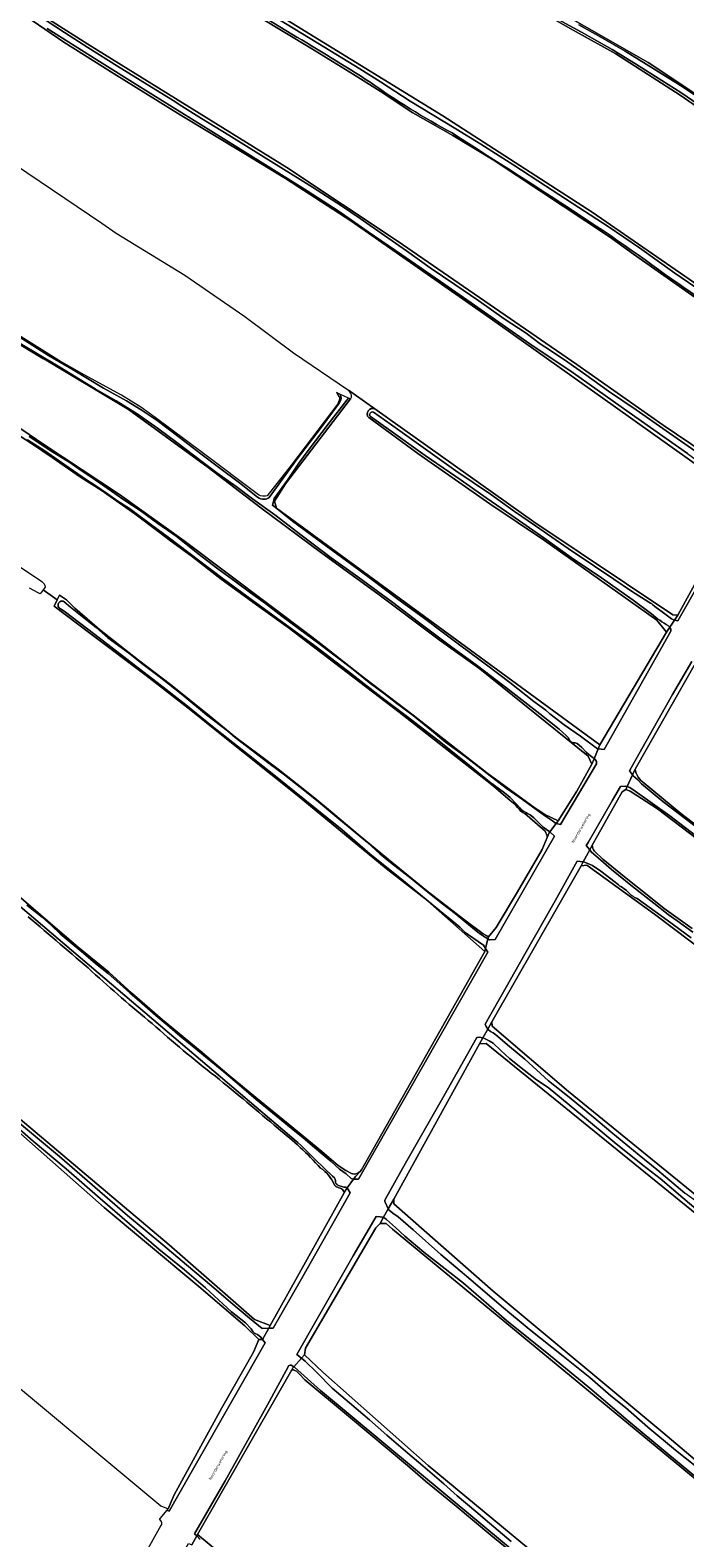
# Model space of a CAD drawing. Header units: metres. Extents: x 149984 to 156489, y 469398 to 478068.
# Tile 389 of 656: x 151978 to 152178, y 474138 to 474598. Entities that reach past the tile are written whole.
import ezdxf
from ezdxf.enums import TextEntityAlignment as Align

# ---------------------------------------------------------------- set-up
doc = ezdxf.new("R2010")
doc.units = ezdxf.units.M
doc.header["$LTSCALE"] = 0.75
for name, color, linetype, lineweight in [('B-WE-GR-GRAS-GV', 252, 'Continuous', 13), ('B-WE-OG-TERREIN_OEVER-GV', 252, 'Continuous', 18), ('B-WE-OG-TOPOGRAFIE-T18', 7, 'Continuous', 18), ('B-WE-OG-WATER-GV', 252, 'Continuous', 18), ('B-WE-OG-WATER_KANAAL-GV', 252, 'Continuous', 18), ('B-WE-OG-WATER_SLOOT-GV', 252, 'Continuous', 18)]:
    doc.layers.add(name, color=color, linetype=linetype, lineweight=lineweight)
doc.styles.add('NLCS-ISO-M500-T18', font='NLCS-ISO.ttf', dxfattribs={"height": 0.9})

msp = doc.modelspace()

# ---------------------------------------------------------------- linework, layer by layer
at = {"layer": 'B-WE-GR-GRAS-GV', "flags": 128}
for points in [[(151908.969, 474729.386), (151899.446, 474712.508), (151896.159, 474706.684), (151892.9, 474700.909), (151893.931, 474698.369), (151976.164, 474650.188), (152011.565, 474628.598), (152103.878, 474571.766), (152149.44, 474542.397), (152183.253, 474518.981), (152213.892, 474497.391), (152218.102, 474495.119), (152239.133, 474531.76)], [(152239.133, 474531.76), (152195.376, 474564.86), (152176.268, 474578.115), (152156.633, 474590.693), (152143.648, 474597.895), (152123.924, 474609.196), (152105.502, 474619.771), (152081.263, 474634.246), (152052.979, 474650.734), (152030.329, 474663.94), (152016.085, 474672.299), (151999.262, 474682.652), (151953.662, 474708.398), (151937.473, 474717.41), (151923.907, 474724.446), (151912.688, 474730.334)], [(151951.962, 474621.425), (151995.619, 474593.644), (152056.341, 474555.941), (152089.943, 474533.583), (152144.712, 474495.88), (152171.038, 474477.359), (152196.041, 474460.426), (152197.76, 474460.558), (152211.6, 474484.985), (152214.581, 474490.547), (152210.593, 474494.425), (152199.823, 474502.336), (152186.343, 474512.424), (152174.978, 474520.412), (152161.971, 474529.492), (152154.703, 474534.816), (152119.179, 474558.322), (152106.88, 474565.706), (152094.76, 474572.725), (152084.795, 474579.297), (152075.496, 474585.089), (152063.624, 474592.441), (152047.788, 474602.02)], [(152127.633, 474610.304), (152166.527, 474588), (152194.78, 474569.187), (152231.16, 474542.067), (152240.156, 474536.113), (152241.876, 474536.643), (152250.347, 474550.455), (152250.426, 474551.964), (152230.265, 474568.077), (152184.065, 474601.069)], [(151698.486, 474605.906), (151719.262, 474596.65), (151736.619, 474588.183), (151747.845, 474582.74), (151755.602, 474578.357), (151769.337, 474569.832), (151781.536, 474562.092), (151794.394, 474553.515), (151808.946, 474544.29), (151820.673, 474536.682), (151833.205, 474528.492), (151842.815, 474522.272), (151859.593, 474511.298), (151873.618, 474502.044), (151889.226, 474491.81), (151902.786, 474482.391), (151920.181, 474470.863), (151940.986, 474456.718), (151967.222, 474439.223), (151981.609, 474429.603)], [(151958.055, 474567.139), (151999.859, 474538.96), (152004.238, 474535.996), (152025.21, 474523.094), (152043.491, 474510.47), (152058.301, 474499.396), (152075.118, 474488.011), (152076.853, 474486.837), (152083.141, 474482.356), (152131.622, 474447.812), (152173.955, 474419.501), (152175.543, 474419.369), (152195.122, 474455.22), (152185.068, 474462.496), (152156.493, 474482.869), (152118.26, 474509.988), (152075.795, 474539.754), (152055.853, 474552.606), (152043.184, 474560.328), (152023.752, 474572.081), (152003.608, 474584.603), (151988.272, 474594.239), (151978.675, 474600.856)], [(152056.672, 474415.577), (152047.749, 474422.027), (152036.292, 474430.379), (152027.481, 474437.149), (152020.796, 474442.045), (152017.369, 474444.697), (152009.986, 474450.268), (151999.65, 474457.532), (151993.397, 474461.444), (151984.723, 474467.494), (151978.085, 474472.003), (151969.312, 474477.669), (151961.227, 474482.747), (151952.999, 474488.261), (151944.648, 474493.584), (151927.872, 474504.061)], [(151928.914, 474505.589), (151940.18, 474499.032), (151957.592, 474487.454), (151975.133, 474476.187), (151982.546, 474471.217), (152005.3, 474456.212), (152024.992, 474442.013), (152063.966, 474412.707), (152067.537, 474409.887), (152079.933, 474400.182), (152094.783, 474388.858), (152117.291, 474371.225), (152132.027, 474360.48), (152134.986, 474358.553), (152139.018, 474356.631)], [(152139.018, 474356.631), (152144.691, 474365.688), (152149.332, 474373.926), (152148.164, 474376.319), (152115.147, 474402.963), (152102.725, 474411.834), (152084.023, 474425.911), (152066.943, 474438.28), (152048.4, 474452.106), (152032.278, 474464.481), (152007.97, 474482.181), (151982.906, 474497.173), (151981.897, 474497.707), (151971.328, 474504.106)], [(152083.141, 474482.356), (152076.853, 474486.837), (152075.118, 474488.011), (152075.757, 474487.04)], [(152075.721, 474485.355), (152055.877, 474459.426), (152052.57, 474454.134), (152053.099, 474452.018), (152151.788, 474379.786), (152172.029, 474414.182)], [(152172.029, 474414.182), (152169.119, 474417.887), (152134.886, 474442.129), (152118.171, 474453.376), (152096.234, 474468.736), (152081.25, 474479.645)], [(151760.722, 474437.957), (151760.533, 474434.087), (151760.841, 474433.038), (151761.833, 474431.901), (151804.127, 474400.009), (151809.748, 474395.77), (151920.448, 474312.297), (151930.114, 474303.314), (152020.375, 474227.242), (152046.456, 474204.436), (152051.232, 474202.59), (152073.747, 474243.091)], [(151982.639, 474427.91), (151981.997, 474427.082), (151986.287, 474424.021), (151987.008, 474425.47), (151989.099, 474424.038), (151991.662, 474421.489), (151999.187, 474415.027), (152011.068, 474405.599), (152020.85, 474398.176), (152032.753, 474388.606), (152040.732, 474382.049), (152048.305, 474376.454), (152053.607, 474372.322), (152064.793, 474363.564), (152068.992, 474360.073), (152078.019, 474352.396), (152087.279, 474344.781), (152098.967, 474335.272), (152110.146, 474326.581), (152116.206, 474322.06), (152117.469, 474321.434), (152117.785, 474321.218), (152120.142, 474324.01), (152126.658, 474334.966), (152134.137, 474347.842), (152135.673, 474351.526)], [(152078.639, 474249.593), (152079.08, 474250.083), (152116.653, 474316.719), (152098.363, 474332.852), (152086.632, 474342.097), (152059.479, 474364.384), (152035.387, 474383.683), (152027.004, 474390.324), (152013.37, 474400.965), (151996.199, 474413.827), (151985.326, 474422.09), (151985.43, 474422.298), (151986.287, 474424.021), (151981.997, 474427.082), (151981.032, 474425.84), (151980.447, 474426.169), (151977.863, 474427.622)], [(152135.027, 474353.392), (152129.632, 474358.26), (152128.925, 474358.726), (152128.304, 474359.13), (152127.583, 474359.673), (152127.132, 474360.149), (152126.649, 474360.693), (152125.896, 474361.553), (152124.436, 474362.809), (152118.736, 474367.671), (152090.537, 474389.783), (152056.672, 474415.577)], [(152181.985, 474406.565), (152181.314, 474405.477), (152162.484, 474372.41)], [(152165.293, 474368.062), (152176.424, 474358.882), (152191.544, 474347.238)], [(152516.322, 474133.859), (152478.884, 474156.613), (152433.507, 474184.527), (152405.065, 474201.46), (152383.898, 474214.954), (152334.818, 474244.985), (152328.468, 474248.16), (152293.939, 474269.988), (152268.407, 474287.847), (152251.871, 474300.679), (152243.933, 474306.236), (152230.439, 474315.364), (152220.748, 474322.23), (152193.892, 474341.545), (152169.316, 474360.256), (152161.016, 474365.657), (152159.652, 474366.168), (152158.515, 474365.429), (152151.124, 474352.241), (152149.418, 474349.129)], [(151942.556, 474361.381), (151949.893, 474355.12), (151960.17, 474346.31), (151968.978, 474338.532), (151976.021, 474332.402), (151986.336, 474323.437), (151992.676, 474317.99), (152001.995, 474310.397), (152009.048, 474303.985), (152018.402, 474295.91), (152029.878, 474286.379), (152038.703, 474278.884), (152046.794, 474272.192), (152056.66, 474264.093), (152066.993, 474255.643), (152071.994, 474251.393), (152074.264, 474249.874), (152076.021, 474248.958), (152076.836, 474248.774)], [(152150.144, 474347.361), (152152.65, 474344.912), (152159.291, 474339.498), (152167.193, 474333.183), (152171.363, 474329.84), (152179.885, 474323.716)], [(152208.073, 474214.546), (152188.339, 474230.749), (152117.06, 474288.614), (152115.076, 474288.534), (152088.882, 474241.147), (152088.882, 474239.719), (152119.203, 474213.049), (152170.907, 474169.908), (152226.121, 474123.196)], [(151958.498, 474197.002), (152017.9, 474147.522), (152020.082, 474146.659), (152021.933, 474150.942), (152036.425, 474177.408), (152046.127, 474194.406), (152047.758, 474198.269), (152043.442, 474202.433), (152029.428, 474214.498), (152012.867, 474228.332), (152000.641, 474238.635), (151986.622, 474250.92), (151959.995, 474274.405)], [(152230.717, 474113.631), (152184.853, 474152.37), (152088.552, 474232.019), (152086.568, 474233.738), (152084.716, 474233.738), (152083.448, 474232.416), (152061.962, 474195.639), (152061.697, 474193.654), (152067.236, 474188.331), (152099.418, 474159.842), (152152.954, 474115.452)], [(152057.813, 474189.073), (152029.081, 474138.83), (152082.276, 474094.657)], [(152170.165, 474097.419), (152164.038, 474101.908), (152153.137, 474110.215), (152142.472, 474118.884), (152130.632, 474128.684), (152118.523, 474138.587), (152107.931, 474147.471), (152098.56, 474155.022), (152093.088, 474159.832), (152075.11, 474174.948), (152061.771, 474185.963), (152060.163, 474187.71), (152059.572, 474188.296)]]:
    msp.add_lwpolyline(points, dxfattribs=at)
at = {"layer": 'B-WE-GR-GRAS-GV'}
for points in [[(152075.757, 474487.04, -0.2659467), (152075.721, 474485.355)], [(152081.25, 474479.645, -0.7970607), (152083.141, 474482.356)], [(151981.609, 474429.603, -0.241873), (151982.639, 474427.91)], [(152162.484, 474372.41, 0.1947713), (152165.293, 474368.062)], [(152135.673, 474351.526, 0.190872), (152135.027, 474353.392)], [(152149.418, 474349.129, 0.2059876), (152150.144, 474347.361)], [(151996.88, 474310.656, 0.0010407), (151977.381, 474327.318)], [(152015.196, 474294.741, -0.0141205), (151996.88, 474310.656)], [(152034.507, 474278.633, -0.0157175), (152015.196, 474294.741)], [(152053.632, 474262.654, 0.0083278), (152034.507, 474278.633)], [(152066.558, 474250.622, 0.0460843), (152053.632, 474262.654)], [(152070.733, 474245.601, 0.1506433), (152066.558, 474250.622)], [(152076.836, 474248.774, 0.156553), (152078.639, 474249.593)], [(152071.386, 474244.908, -0.0907364), (152070.733, 474245.601)], [(152072.965, 474244.307, -0.0157243), (152071.386, 474244.908)], [(152073.747, 474243.091, 0.2532624), (152072.965, 474244.307)], [(152059.572, 474188.296, 0.2116817), (152057.813, 474189.073)]]:
    msp.add_lwpolyline(points, format="xyb", dxfattribs=at)
at = {"layer": 'B-WE-GR-GRAS-GV', "flags": 128}
msp.add_lwpolyline([(152257.927, 474252.259), (152261.785, 474257.108), (152211.938, 474295.288), (152168.44, 474328.149), (152147.803, 474343.071), (152146.056, 474342.833), (152118.831, 474295.288), (152118.91, 474293.938), (152142.14, 474274.038), (152211.413, 474217.637), (152217.114, 474212.996), (152221.622, 474209.325), (152223.765, 474209.325)], close=True, dxfattribs=at)
at = {"layer": 'B-WE-OG-TERREIN_OEVER-GV', "flags": 128}
for points in [[(152183.253, 474518.981), (152149.44, 474542.397), (152103.878, 474571.766), (152011.565, 474628.598)], [(152196.041, 474460.426), (152171.038, 474477.359), (152144.712, 474495.88), (152089.943, 474533.583), (152056.341, 474555.941), (151995.619, 474593.644), (151951.962, 474621.425)], [(152123.924, 474609.196), (152143.648, 474597.895), (152156.633, 474590.693), (152176.268, 474578.115), (152195.376, 474564.86), (152239.133, 474531.76), (152239.58, 474532.556), (152239.159, 474533.148), (152233.254, 474537.5), (152222.7, 474545.162), (152213.963, 474551.703), (152203.216, 474559.716), (152194.84, 474565.872), (152185.503, 474572.679), (152176.489, 474578.901), (152170.634, 474582.587), (152162.615, 474587.614), (152155.457, 474591.98), (152146.103, 474597.275), (152137.666, 474601.901)], [(152145.32, 474599.484), (152152.022, 474595.725), (152159.454, 474591.482), (152167.968, 474586.247), (152177.114, 474580.528), (152184.1, 474575.863), (152190.722, 474571.18), (152196.619, 474566.737), (152200.774, 474563.848), (152211.873, 474555.481), (152221.339, 474548.404), (152229.877, 474542.032), (152233.418, 474539.452), (152238.314, 474536.413), (152240.596, 474535.05), (152240.946, 474534.987), (152241.876, 474536.643), (152240.156, 474536.113), (152231.16, 474542.067), (152194.78, 474569.187), (152166.527, 474588), (152127.633, 474610.304)], [(151978.675, 474600.856), (151988.272, 474594.239), (152003.608, 474584.603), (152023.752, 474572.081), (152043.184, 474560.328), (152055.853, 474552.606), (152075.795, 474539.754), (152118.26, 474509.988), (152156.493, 474482.869), (152185.068, 474462.496)], [(151982.252, 474601.238), (151988.508, 474597.229), (151995.573, 474592.648), (152004.693, 474586.879), (152015.021, 474580.503), (152022.137, 474576.143), (152023.463, 474575.194), (152030.279, 474570.981), (152038.632, 474565.854), (152048.591, 474559.623), (152064.104, 474550.012), (152072.976, 474544.255), (152078.672, 474540.394), (152086.094, 474535.268), (152092.787, 474530.576), (152100.019, 474525.42), (152107.528, 474520.307), (152114.834, 474515.249), (152122.61, 474509.762), (152129.261, 474505.462), (152133.531, 474502.22), (152136.748, 474500.116), (152141.966, 474496.561), (152147.455, 474492.754), (152154.363, 474487.757), (152162.852, 474482.007), (152171.987, 474475.648), (152181.991, 474468.591)], [(152178.46, 474468.67), (152160.649, 474481.231), (152143.603, 474493.315), (152130.43, 474502.137), (152113.482, 474513.952), (152103.148, 474521.198), (152091.394, 474529.334), (152081.127, 474536.365), (152071.901, 474542.719), (152062.545, 474548.821), (152048.998, 474557.303), (152033.126, 474567.203), (152012.443, 474579.991), (151998.379, 474588.858), (151983.231, 474598.415)], [(152047.788, 474602.02), (152063.624, 474592.441), (152075.496, 474585.089), (152084.795, 474579.297), (152094.76, 474572.725), (152106.88, 474565.706), (152119.179, 474558.322), (152154.703, 474534.816), (152161.971, 474529.492), (152174.978, 474520.412), (152186.343, 474512.424), (152199.823, 474502.336), (152210.593, 474494.425), (152214.581, 474490.547), (152216.111, 474491.26)], [(152054.056, 474601.1), (152067.551, 474592.773), (152078.537, 474586.066), (152084.826, 474582.09), (152093.888, 474576.227), (152107.832, 474567.834), (152115.415, 474563.159), (152125.544, 474556.751), (152135.209, 474550.385), (152145.329, 474543.779), (152154.278, 474538.031), (152163.839, 474531.512), (152174.57, 474523.749), (152184.913, 474516.714)], [(152047.661, 474456.086), (152030.445, 474468.962), (152016.18, 474479.659), (152011.764, 474482.835), (152005.867, 474486.522), (151994.534, 474492.712), (151986.963, 474496.955), (151939.041, 474526.992), (151938.542, 474526.146), (151938.015, 474525.252)], [(151939.891, 474525.946), (151943.595, 474523.667), (151952.085, 474518.35), (151966.358, 474509.416), (151975.483, 474503.781), (151983.633, 474498.638), (151991.111, 474494.281), (152000.343, 474488.692), (152007.427, 474484.747), (152011.826, 474482.047), (152016.721, 474478.785), (152023.505, 474473.667), (152030.064, 474468.602), (152035.406, 474464.551), (152041.88, 474459.786), (152047.368, 474455.405)], [(151927.872, 474504.061), (151944.648, 474493.584), (151952.999, 474488.261), (151961.227, 474482.747), (151969.312, 474477.669), (151978.085, 474472.003), (151984.723, 474467.494), (151993.397, 474461.444), (151999.65, 474457.532), (152009.986, 474450.268)], [(151971.328, 474504.106), (151981.897, 474497.707), (151982.906, 474497.173), (152007.97, 474482.181), (152032.278, 474464.481), (152048.4, 474452.106), (152066.943, 474438.28), (152084.023, 474425.911), (152102.725, 474411.834), (152115.147, 474402.963), (152148.164, 474376.319), (152149.332, 474373.926), (152150.012, 474375.549), (152149.749, 474375.796), (152149.27, 474376.128), (152148.37, 474376.819), (152147.619, 474377.519), (152146.235, 474378.974), (152145.419, 474379.711), (152144.836, 474380.163), (152144.191, 474380.391), (152143.776, 474380.422), (152143.412, 474380.484), (152142.985, 474380.734), (152142.637, 474381.139), (152142.106, 474381.991), (152141.523, 474382.614), (152139.303, 474384.522), (152133.484, 474389.257), (152124.343, 474396.369), (152114.406, 474403.915), (152106.204, 474409.932), (152096.459, 474417.235), (152088.652, 474423.192), (152077.926, 474431.085), (152069.795, 474436.822), (152060.953, 474443.58), (152052.597, 474450.008), (152045.851, 474454.846), (152040.803, 474458.658), (152034.911, 474462.843), (152030.377, 474466.289), (152022.741, 474472.063), (152016.831, 474476.413), (152010.657, 474480.842), (152004.233, 474484.819), (151997.815, 474488.453), (151987.042, 474495.063), (151975.008, 474502.228)], [(152072.479, 474486.838), (152071.448, 474487.31), (152072.416, 474485.56), (152071.84, 474483.889), (152057.693, 474465.277), (152050.318, 474455.787)], [(152050.946, 474455.322), (152059.469, 474467.063), (152066.415, 474476.199), (152072.299, 474484.11)], [(152081.25, 474479.645), (152096.234, 474468.736), (152118.171, 474453.376), (152134.886, 474442.129), (152169.119, 474417.887), (152172.029, 474414.182), (152173.07, 474415.719)], [(152167.52, 474419.721), (152161.893, 474423.952), (152152.283, 474430.806), (152142.981, 474436.921), (152134.662, 474443.007), (152124.874, 474449.777), (152117.13, 474455.142), (152109.494, 474460.518), (152098.444, 474468.118), (152087.425, 474476.067), (152081.784, 474479.983)], [(152082.725, 474481.292), (152087.937, 474477.663), (152097.862, 474470.503), (152107.865, 474463.416), (152118.371, 474456.299), (152125.674, 474450.963), (152132.092, 474446.646), (152142.069, 474439.744), (152150.157, 474434.304), (152156.058, 474430.312), (152161.417, 474426.733), (152166.659, 474423.295), (152167.224, 474423.064), (152167.455, 474422.929), (152167.847, 474422.608), (152168.541, 474422.031), (152171.124, 474420.106), (152173.636, 474418.246), (152173.983, 474417.996), (152174.529, 474417.873), (152175.543, 474419.369), (152173.955, 474419.501), (152131.622, 474447.812), (152083.141, 474482.356)], [(151977.704, 474473.939), (151984.477, 474469.447), (151989.812, 474466.132), (151993.838, 474463.344), (151997.835, 474460.661), (152002.817, 474457.209), (152006.291, 474454.806), (152011.561, 474451.276), (152016.946, 474447.384), (152022.53, 474443.447), (152029.133, 474438.206), (152035.24, 474433.532), (152040.802, 474429.397), (152045.202, 474426.208), (152049.75, 474422.893), (152054.805, 474419.052), (152060.257, 474415.038), (152065.653, 474411.03), (152070.615, 474407.23), (152076.045, 474403.216), (152081.449, 474398.846), (152086.103, 474395.388), (152089.831, 474392.451), (152094.776, 474388.762), (152100.398, 474384.164), (152104.647, 474380.655), (152110.574, 474376.357), (152117.347, 474370.995), (152123.218, 474366.569), (152128.129, 474363.099), (152132.284, 474360.036), (152135.214, 474357.979), (152137.279, 474356.572), (152138.204, 474355.868), (152138.415, 474355.821), (152139.018, 474356.631), (152134.986, 474358.553), (152132.027, 474360.48), (152117.291, 474371.225), (152094.783, 474388.858), (152079.933, 474400.182), (152067.537, 474409.887), (152063.966, 474412.707), (152024.992, 474442.013), (152005.3, 474456.212), (151982.546, 474471.217), (151975.133, 474476.187)], [(152135.673, 474351.526), (152136.255, 474352.92), (152136.48, 474353.222), (152134.432, 474354.675), (152132.989, 474356.083), (152131.595, 474357.524), (152130.51, 474358.387), (152129.729, 474358.854), (152129.15, 474359.184), (152128.286, 474359.618), (152127.879, 474359.965), (152127.339, 474360.564), (152126.375, 474361.686), (152124.408, 474363.766), (152122.674, 474365.091), (152118.12, 474368.456), (152110.867, 474374.417), (152102.315, 474381.203), (152092.654, 474388.624), (152084.978, 474394.441), (152074.79, 474402.398), (152064.878, 474409.987), (152054.646, 474417.454), (152045.667, 474424.066), (152036.906, 474430.499), (152026.41, 474438.373), (152020.154, 474443.174), (152015.14, 474446.803), (152010.767, 474450.135), (152008.334, 474451.904), (152004.728, 474454.133), (152001.612, 474456.404), (151998.049, 474458.872), (151995.252, 474460.676), (151988.611, 474465.217), (151982.498, 474469.501), (151977.207, 474472.92)], [(152195.722, 474456.305), (152195.674, 474456.337), (152195.122, 474455.22), (152175.543, 474419.369), (152174.529, 474417.873), (152175.518, 474417.65), (152196.53, 474454.578)], [(152009.986, 474450.268), (152017.369, 474444.697), (152020.796, 474442.045), (152027.481, 474437.149), (152036.292, 474430.379), (152047.749, 474422.027), (152056.672, 474415.577), (152090.537, 474389.783), (152118.736, 474367.671), (152124.436, 474362.809), (152125.896, 474361.553), (152126.649, 474360.693), (152127.132, 474360.149), (152127.583, 474359.673), (152128.304, 474359.13), (152128.925, 474358.726), (152129.632, 474358.26), (152135.027, 474353.392)], [(151988.364, 474423.47), (151990.307, 474421.825), (151993.365, 474419.355), (151998.113, 474415.628), (152001.672, 474412.478), (152007.975, 474407.833), (152012.519, 474404.355), (152017.409, 474400.627), (152020.171, 474398.414), (152024.559, 474394.975), (152031.826, 474388.97), (152038.18, 474384.05), (152040.513, 474382.019), (152050.888, 474374.054), (152055.611, 474370.651), (152060.365, 474366.878), (152065.306, 474362.862), (152071.499, 474357.698), (152075.585, 474354.361), (152080.873, 474349.979), (152084.619, 474346.572), (152087.922, 474343.858), (152091.481, 474341.1), (152094.198, 474338.983), (152099.197, 474334.941), (152103.399, 474331.573), (152107.64, 474328.288), (152109.97, 474326.417), (152112.9, 474323.895), (152115.013, 474322.246), (152116.825, 474321.117), (152117.635, 474320.623), (152117.785, 474321.218), (152117.469, 474321.434), (152116.206, 474322.06), (152110.146, 474326.581), (152098.967, 474335.272), (152087.279, 474344.781), (152078.019, 474352.396), (152068.992, 474360.073), (152064.793, 474363.564), (152053.607, 474372.322), (152048.305, 474376.454), (152040.732, 474382.049), (152032.753, 474388.606), (152020.85, 474398.176), (152011.068, 474405.599), (151999.187, 474415.027), (151991.662, 474421.489), (151989.099, 474424.038), (151987.008, 474425.47), (151986.287, 474424.021), (151985.43, 474422.298), (151985.326, 474422.09), (151996.199, 474413.827), (152013.37, 474400.965), (152027.004, 474390.324), (152035.387, 474383.683), (152059.479, 474364.384), (152086.632, 474342.097), (152098.363, 474332.852), (152116.653, 474316.719), (152116.889, 474317.657), (152116.286, 474318.671), (152111.712, 474321.846), (152110.723, 474322.545), (152109.091, 474324.142), (152106.661, 474326.134), (152103.97, 474328.309), (152095.355, 474335.443), (152091.274, 474338.812), (152081.65, 474346.511), (152073.119, 474353.809), (152064.893, 474360.442), (152052.866, 474370.181), (152042.681, 474378.24), (152033.648, 474385.375), (152025.454, 474392.011), (152017.648, 474398.144), (152007.464, 474405.974), (151997.762, 474413.416), (151988.342, 474420.636), (151987.246, 474421.335)], [(152173.07, 474415.719), (152172.029, 474414.182), (152151.788, 474379.786), (152151.274, 474378.56)], [(152151.274, 474378.56), (152153.04, 474378.382), (152173.414, 474414.462)], [(152179.776, 474405.263), (152173.952, 474395.195), (152163.654, 474376.963), (152160.783, 474371.873), (152161.685, 474370.648), (152162.484, 474372.41), (152181.314, 474405.477), (152181.985, 474406.565), (152182.652, 474407.648), (152182.238, 474407.875)], [(152051.232, 474202.59), (152046.456, 474204.436), (152020.375, 474227.242), (151930.114, 474303.314), (151920.448, 474312.297), (151809.748, 474395.77)], [(152162.484, 474372.41), (152161.685, 474370.648), (152161.914, 474370.336), (152163.295, 474369.071), (152164.423, 474367.926), (152170.995, 474362.483), (152186.738, 474350.444), (152206.968, 474335.303), (152230.134, 474319.061), (152249.439, 474305.782), (152271.024, 474289.345), (152291.248, 474274.905), (152315.987, 474259.163), (152342.181, 474243.552), (152376.593, 474222.352), (152431.441, 474188.777), (152493.592, 474150.915), (152496.507, 474149.134), (152502.408, 474144.945), (152504.89, 474143.281), (152509.568, 474140.808), (152515.092, 474137.614)], [(152191.544, 474347.238), (152176.424, 474358.882), (152165.293, 474368.062)], [(152187.467, 474347.1), (152173.12, 474358.078), (152162.519, 474365.676), (152160.887, 474366.738), (152160.076, 474367.103), (152159.652, 474366.168), (152161.016, 474365.657), (152169.316, 474360.256), (152193.892, 474341.545)], [(152073.747, 474243.091), (152074.251, 474243.997), (152074.678, 474244.574), (152074.574, 474244.739), (152074.218, 474244.834), (152073.663, 474244.83), (152073.051, 474244.947), (152072.371, 474245.196), (152071.87, 474245.417), (152071.618, 474245.578), (152071.369, 474245.854), (152071.13, 474246.257), (152071.085, 474246.705), (152070.996, 474247.228), (152070.797, 474247.649), (152070.269, 474248.165), (152064.887, 474253.268), (152060.824, 474257.353), (152059.639, 474258.376), (152059.126, 474258.88), (151938.255, 474361.604)], [(152076.836, 474248.774), (152076.021, 474248.958), (152074.264, 474249.874), (152071.994, 474251.393), (152066.993, 474255.643), (152056.66, 474264.093), (152046.794, 474272.192), (152038.703, 474278.884), (152029.878, 474286.379), (152018.402, 474295.91), (152009.048, 474303.985), (152001.995, 474310.397), (151992.676, 474317.99), (151986.336, 474323.437), (151976.021, 474332.402), (151968.978, 474338.532), (151960.17, 474346.31), (151949.893, 474355.12), (151942.556, 474361.381)], [(152149.418, 474349.129), (152149.192, 474348.716), (152148.658, 474347.715)], [(152148.658, 474347.715), (152149.212, 474347.057), (152151.257, 474345.296), (152155.337, 474341.763), (152161.732, 474336.595), (152168.248, 474331.465), (152172.598, 474328.029), (152175.305, 474326.105), (152180.065, 474322.622)], [(152179.885, 474323.716), (152171.363, 474329.84), (152167.193, 474333.183), (152159.291, 474339.498), (152152.65, 474344.912), (152150.144, 474347.361)], [(152179.616, 474320.856), (152172.241, 474326.278), (152163.15, 474332.853), (152162.364, 474333.241), (152161.974, 474333.458), (152161.297, 474333.955), (152160.551, 474334.664), (152159.85, 474335.367), (152159.207, 474335.83), (152158.616, 474336.241), (152158.174, 474336.55), (152157.882, 474336.704), (152157.446, 474337.035), (152156.429, 474337.887), (152152.092, 474341.216), (152149.491, 474342.964), (152147.609, 474343.764), (152146.728, 474344.041), (152146.702, 474344.045), (152146.056, 474342.833), (152147.803, 474343.071), (152168.44, 474328.149), (152211.938, 474295.288)], [(151976.992, 474330.831), (151981.657, 474327.174), (151984.547, 474324.614), (151987.212, 474322.111), (151991.462, 474318.598), (151994.304, 474316.195), (151997.99, 474313.1), (152001.84, 474309.982), (152004.408, 474307.696), (152008.405, 474304.137), (152012.047, 474300.954), (152016.373, 474297.188), (152020.654, 474293.661), (152023.712, 474290.974), (152027.428, 474287.956), (152032.01, 474284.159), (152037.033, 474279.947), (152041.741, 474275.999), (152046.967, 474271.587), (152053.026, 474266.564), (152057.624, 474262.773), (152061.267, 474259.888), (152064.752, 474256.916), (152069.823, 474252.619), (152072.342, 474250.286), (152074.339, 474248.841), (152075.942, 474247.429), (152076.633, 474247.218), (152077.24, 474248.038), (152078.639, 474249.593)], [(152211.413, 474217.637), (152142.14, 474274.038), (152118.91, 474293.938), (152118.831, 474295.288), (152117.593, 474293.061), (152117.72, 474292.864), (152118.421, 474292.329), (152119.173, 474291.852), (152120.041, 474291.281), (152124.171, 474287.717), (152128.852, 474283.808), (152136.134, 474277.216), (152142.429, 474272.227), (152149.91, 474266.017), (152155.127, 474261.686), (152163.702, 474254.519), (152169.113, 474250.224), (152177.702, 474242.946)], [(152086.287, 474240.192), (152087.208, 474238.171), (152088.882, 474241.147), (152115.076, 474288.534), (152116.074, 474290.329), (152114.986, 474290.577)], [(152114.986, 474290.577), (152114.268, 474290.497), (152104.263, 474272.801), (152092.522, 474252.116), (152086.31, 474241.039)], [(152116.074, 474290.329), (152115.076, 474288.534), (152117.06, 474288.614), (152188.339, 474230.749), (152208.073, 474214.546)], [(152208.599, 474215.738), (152203.364, 474220.171), (152188.671, 474232.171), (152184.205, 474235.429), (152181.124, 474238.067), (152177.043, 474241.558), (152170.106, 474247.404), (152164.897, 474251.482), (152156.138, 474258.507), (152146.408, 474266.577), (152135.95, 474275.175), (152132.435, 474277.587), (152128.648, 474280.534), (152124.246, 474284.035), (152121.582, 474286.479), (152119.173, 474288.695), (152118.044, 474289.5), (152116.622, 474290.204), (152116.074, 474290.329)], [(151959.995, 474274.405), (151986.622, 474250.92), (152000.641, 474238.635), (152012.867, 474228.332), (152029.428, 474214.498), (152043.442, 474202.433), (152047.758, 474198.269), (152048.917, 474198.266), (152048.909, 474198.277), (152048.347, 474199.05), (152047.963, 474199.347), (152047.354, 474199.783), (152046.841, 474199.998), (152046.426, 474200.236), (152045.923, 474200.708), (152045.376, 474201.552), (152043.687, 474203.349), (152039.452, 474206.73), (152031.448, 474214.106), (152025.116, 474219.529), (152017.211, 474225.878), (151999.331, 474241.326), (151988.975, 474250.387), (151978.895, 474258.866), (151966.045, 474270.066)], [(151972.182, 474266.507), (151979.046, 474260.718), (151986.938, 474254.18), (152007.702, 474236.129), (152018.491, 474227.201), (152025.74, 474221.076), (152033.322, 474214.647), (152039.248, 474209.636), (152044.887, 474204.785), (152048.738, 474201.695), (152050.776, 474201.739), (152051.232, 474202.59)], [(152226.121, 474123.196), (152170.907, 474169.908), (152119.203, 474213.049), (152088.882, 474239.719), (152088.882, 474241.147), (152087.208, 474238.171), (152087.491, 474237.758), (152088.599, 474236.846), (152090.217, 474235.776), (152094.802, 474231.723), (152103.244, 474224.265), (152112.355, 474216.561), (152121.744, 474208.517), (152130.209, 474201.489), (152140.585, 474193.165), (152148.731, 474186.68), (152155.139, 474181.083), (152159.539, 474177.537), (152166.423, 474171.537), (152174.779, 474164.548), (152183.711, 474157.498)], [(152085.698, 474235.484), (152084.716, 474233.738), (152086.568, 474233.738), (152088.552, 474232.019), (152184.853, 474152.37), (152230.717, 474113.631), (152235.472, 474109.284), (152248.115, 474099.347), (152257.083, 474092.601), (152264.264, 474087.457), (152282.333, 474075.412), (152315.904, 474054.889), (152388.847, 474011.503), (152455.098, 473973.024), (152461.344, 473969.12), (152461.615, 473966.377), (152462.996, 473969.023)], [(152207.903, 474134), (152196.961, 474142.992), (152185.302, 474152.807), (152172.46, 474163.424), (152160.332, 474173.502), (152148.69, 474183.448), (152136.725, 474193.283), (152123.303, 474204.144), (152110.181, 474215.482), (152098.079, 474224.976), (152092.235, 474229.84), (152089.475, 474232.437), (152086.709, 474234.915), (152086.147, 474235.316), (152085.698, 474235.484)], [(152438.9, 473927.876), (152437.67, 473928.806), (152434.91, 473929.972), (152411.377, 473944.025), (152375.575, 473964.213), (152338.546, 473985.293), (152315.347, 473999.123), (152281.998, 474018.641), (152259.692, 474031.133), (152240.82, 474044.165), (152220.315, 474060.701), (152197.791, 474080.208), (152152.954, 474115.452), (152099.418, 474159.842), (152067.236, 474188.331), (152061.697, 474193.654), (152060.75, 474192.591)], [(152028.157, 474138.992), (152028.816, 474138.353), (152029.081, 474138.83), (152057.813, 474189.073), (152058.167, 474189.692), (152058.45, 474190.01), (152057.565, 474190.481)], [(152056.661, 474190), (152050.434, 474178.381), (152037.519, 474155.131), (152028.157, 474138.992)], [(152473.44, 473904.208), (152472.657, 473904.675), (152301.9, 474002.888), (152266.592, 474023.574), (152251.505, 474032.44), (152201.29, 474072.554), (152194.067, 474078.781), (152185.513, 474085.553), (152180.671, 474089.132), (152175.606, 474093.515), (152169.696, 474098.144), (152163.232, 474103.108), (152157.448, 474107.578), (152143.248, 474118.921), (152066.513, 474182.75), (152058.678, 474189.888), (152058.45, 474190.01), (152058.167, 474189.692), (152057.813, 474189.073)], [(152060.75, 474192.591), (152061.878, 474191.703), (152065.423, 474188.208), (152070.118, 474183.464), (152075.436, 474178.933), (152081.465, 474173.808), (152086.792, 474169.101), (152093.195, 474163.588), (152097.75, 474159.766), (152104.141, 474154.204), (152108.205, 474150.617), (152113.954, 474145.796), (152118.06, 474142.227), (152124.738, 474136.628)], [(152059.572, 474188.296), (152060.163, 474187.71), (152061.771, 474185.963), (152075.11, 474174.948), (152093.088, 474159.832), (152098.56, 474155.022), (152107.931, 474147.471), (152118.523, 474138.587), (152130.632, 474128.684)], [(152082.276, 474094.657), (152029.081, 474138.83), (152028.816, 474138.353), (152029.912, 474137.289)]]:
    msp.add_lwpolyline(points, dxfattribs=at)
at = {"layer": 'B-WE-OG-TERREIN_OEVER-GV'}
for points in [[(152057.843, 474596.686, -0.0016831), (152028.353, 474614.653)], [(152081.664, 474582.056, 0.0107661), (152057.843, 474596.686)], [(152106.69, 474566.521, -0.0301487), (152081.664, 474582.056)], [(152137.708, 474546.596, 0.0014245), (152106.69, 474566.521)], [(152171.809, 474523.274, 0.0161928), (152137.708, 474546.596)], [(152201.451, 474501.953, 0.005664), (152171.809, 474523.274)], [(152072.299, 474484.11, 0.3212162), (152072.479, 474486.838)], [(152083.141, 474482.356, 0.7970607), (152081.25, 474479.645)], [(152081.784, 474479.983, -0.8592517), (152082.725, 474481.292)], [(152050.318, 474455.787, -0.2082455), (152047.661, 474456.086)], [(152047.368, 474455.405, 0.1928084), (152049.369, 474454.733)], [(152049.369, 474454.733, 0.1514985), (152050.946, 474455.322)], [(151987.246, 474421.335, -1.0773983), (151988.364, 474423.47)], [(152172.672, 474416.137, -0.047202), (152167.52, 474419.721)], [(152173.07, 474415.719, 0.0762431), (152172.672, 474416.137)], [(152173.414, 474414.462, 0.1741064), (152173.07, 474415.719)], [(152165.293, 474368.062, -0.1947713), (152162.484, 474372.41)], [(152135.027, 474353.392, -0.190872), (152135.673, 474351.526)], [(152150.144, 474347.361, -0.2059876), (152149.418, 474349.129)], [(151977.381, 474327.318, -0.0010407), (151996.88, 474310.656)], [(151996.88, 474310.656, 0.0141205), (152015.196, 474294.741)], [(152015.196, 474294.741, 0.0157175), (152034.507, 474278.633)], [(152034.507, 474278.633, -0.0083278), (152053.632, 474262.654)], [(152053.632, 474262.654, -0.0460843), (152066.558, 474250.622)], [(152066.558, 474250.622, -0.1506433), (152070.733, 474245.601)], [(152078.639, 474249.593, -0.156553), (152076.836, 474248.774)], [(152070.733, 474245.601, 0.0907364), (152071.386, 474244.908)], [(152071.386, 474244.908, 0.0157243), (152072.965, 474244.307)], [(152072.965, 474244.307, -0.2532624), (152073.747, 474243.091)], [(152086.31, 474241.039, 0.2772878), (152086.287, 474240.192)], [(152057.565, 474190.481, 0.2901533), (152056.661, 474190)], [(152057.813, 474189.073, -0.2116817), (152059.572, 474188.296)]]:
    msp.add_lwpolyline(points, format="xyb", dxfattribs=at)
at = {"layer": 'B-WE-OG-TERREIN_OEVER-GV', "flags": 128}
for points in [[(152151.274, 474378.56), (152151.788, 474379.786), (152053.099, 474452.018), (152052.57, 474454.134), (152055.877, 474459.426), (152075.721, 474485.355), (152075.14, 474485.621), (152074.611, 474484.956), (152069.222, 474478.048), (152062.752, 474469.574), (152059.917, 474465.725), (152056.496, 474460.518), (152052.397, 474454.999), (152051.958, 474452.865), (152052.184, 474452.685), (152058.04, 474448.044), (152067.64, 474440.951), (152078.225, 474433.167), (152083.46, 474429.3), (152090.19, 474424.205), (152097.869, 474418.639), (152104.496, 474413.653), (152109.385, 474409.957), (152117.137, 474404.195), (152124.338, 474398.788), (152131.66, 474393.036), (152135.246, 474390.348), (152136.545, 474389.232), (152140.883, 474385.932), (152145.845, 474382.407), (152151.052, 474378.583)], [(152149.332, 474373.926), (152144.691, 474365.688), (152139.018, 474356.631), (152138.415, 474355.821), (152139.751, 474355.528), (152150.717, 474373.998), (152150.711, 474374.679), (152150.316, 474375.266), (152150.012, 474375.549)], [(152158.044, 474367.034), (152155.62, 474362.889), (152148.139, 474349.95), (152147.528, 474349.056), (152148.658, 474347.715), (152149.192, 474348.716), (152149.418, 474349.129), (152151.124, 474352.241), (152158.515, 474365.429), (152159.652, 474366.168), (152160.076, 474367.103), (152159.522, 474367.212)], [(152136.48, 474353.222), (152136.255, 474352.92), (152135.673, 474351.526), (152134.137, 474347.842), (152126.658, 474334.966), (152120.142, 474324.01), (152117.785, 474321.218), (152117.635, 474320.623), (152118.129, 474320.322), (152119.824, 474320.407), (152137.874, 474351.898), (152136.502, 474353.207)], [(152117.082, 474293.856), (152117.593, 474293.061), (152118.831, 474295.288), (152146.056, 474342.833), (152146.702, 474344.045), (152144.802, 474344.303), (152138.104, 474332.194), (152128.826, 474315.93), (152123.167, 474305.817), (152116.79, 474294.572)], [(152076.633, 474247.218), (152076.742, 474247.184), (152077.925, 474247.197), (152078.112, 474247.277), (152117.572, 474316.508), (152116.889, 474317.657), (152116.653, 474316.719), (152079.08, 474250.083), (152078.639, 474249.593), (152077.24, 474248.038)], [(152074.251, 474243.997), (152073.747, 474243.091), (152051.232, 474202.59), (152050.776, 474201.739), (152052.135, 474201.769), (152060.749, 474216.829), (152071.662, 474236.071), (152075.614, 474243.091), (152074.678, 474244.574)], [(152084.716, 474233.738), (152085.698, 474235.484), (152085.391, 474235.598), (152084.789, 474235.742), (152083.584, 474235.79), (152076.516, 474223.835), (152065.497, 474204.567), (152059.3, 474193.733), (152060.75, 474192.591), (152061.697, 474193.654), (152061.962, 474195.639), (152083.448, 474232.416)], [(152047.758, 474198.269), (152046.127, 474194.406), (152036.425, 474177.408), (152021.933, 474150.942), (152020.082, 474146.659), (152019.683, 474146.182), (152020.383, 474145.93), (152026.693, 474157.039), (152041.088, 474182.16), (152049.658, 474197.248), (152048.917, 474198.266)]]:
    msp.add_lwpolyline(points, close=True, dxfattribs=at)
at = {"layer": 'B-WE-OG-WATER-GV'}
for points in [[(152082.725, 474481.292, 0.8592517), (152081.784, 474479.983)], [(152167.52, 474419.721, 0.047202), (152172.672, 474416.137)], [(152172.672, 474416.137, -0.0762431), (152173.07, 474415.719)]]:
    msp.add_lwpolyline(points, format="xyb", dxfattribs=at)
at = {"layer": 'B-WE-OG-WATER-GV', "flags": 128}
for points in [[(152081.784, 474479.983), (152087.425, 474476.067), (152098.444, 474468.118), (152109.494, 474460.518), (152117.13, 474455.142), (152124.874, 474449.777), (152134.662, 474443.007), (152142.981, 474436.921), (152152.283, 474430.806), (152161.893, 474423.952), (152167.52, 474419.721)], [(152173.07, 474415.719), (152174.529, 474417.873), (152173.983, 474417.996), (152173.636, 474418.246), (152171.124, 474420.106), (152168.541, 474422.031), (152167.847, 474422.608), (152167.455, 474422.929), (152167.224, 474423.064), (152166.659, 474423.295), (152161.417, 474426.733), (152156.058, 474430.312), (152150.157, 474434.304), (152142.069, 474439.744), (152132.092, 474446.646), (152125.674, 474450.963), (152118.371, 474456.299), (152107.865, 474463.416), (152097.862, 474470.503), (152087.937, 474477.663), (152082.725, 474481.292)], [(151938.255, 474361.604), (152059.126, 474258.88), (152059.639, 474258.376), (152060.824, 474257.353), (152064.887, 474253.268), (152070.269, 474248.165), (152070.797, 474247.649), (152070.996, 474247.228), (152071.085, 474246.705), (152071.13, 474246.257), (152071.369, 474245.854), (152071.618, 474245.578), (152071.87, 474245.417), (152072.371, 474245.196), (152073.051, 474244.947), (152073.663, 474244.83), (152074.218, 474244.834), (152074.574, 474244.739), (152074.678, 474244.574), (152076.633, 474247.218), (152075.942, 474247.429), (152074.339, 474248.841), (152072.342, 474250.286), (152069.823, 474252.619), (152064.752, 474256.916), (152061.267, 474259.888), (152057.624, 474262.773), (152053.026, 474266.564), (152046.967, 474271.587), (152041.741, 474275.999), (152037.033, 474279.947), (152032.01, 474284.159), (152027.428, 474287.956), (152023.712, 474290.974), (152020.654, 474293.661), (152016.373, 474297.188), (152012.047, 474300.954), (152008.405, 474304.137), (152004.408, 474307.696), (152001.84, 474309.982), (151997.99, 474313.1), (151994.304, 474316.195), (151991.462, 474318.598), (151987.212, 474322.111), (151984.547, 474324.614), (151981.657, 474327.174), (151976.992, 474330.831)], [(152117.593, 474293.061), (152116.074, 474290.329), (152116.622, 474290.204), (152118.044, 474289.5), (152119.173, 474288.695), (152121.582, 474286.479), (152124.246, 474284.035), (152128.648, 474280.534), (152132.435, 474277.587), (152135.95, 474275.175), (152146.408, 474266.577), (152156.138, 474258.507), (152164.897, 474251.482), (152170.106, 474247.404), (152177.043, 474241.558), (152181.124, 474238.067), (152184.205, 474235.429), (152188.671, 474232.171), (152203.364, 474220.171), (152208.599, 474215.738)], [(152209.516, 474217.2), (152208.696, 474217.622), (152208.274, 474217.93), (152203.723, 474221.719), (152196.364, 474227.931), (152190.538, 474232.433), (152184.804, 474237.276), (152181.648, 474240.085), (152177.702, 474242.946), (152169.113, 474250.224), (152163.702, 474254.519), (152155.127, 474261.686), (152149.91, 474266.017), (152142.429, 474272.227), (152136.134, 474277.216), (152128.852, 474283.808), (152124.171, 474287.717), (152120.041, 474291.281), (152119.173, 474291.852), (152118.421, 474292.329), (152117.72, 474292.864), (152117.593, 474293.061)], [(151966.045, 474270.066), (151978.895, 474258.866), (151988.975, 474250.387), (151999.331, 474241.326), (152017.211, 474225.878), (152025.116, 474219.529), (152031.448, 474214.106), (152039.452, 474206.73), (152043.687, 474203.349), (152045.376, 474201.552), (152045.923, 474200.708), (152046.426, 474200.236), (152046.841, 474199.998), (152047.354, 474199.783), (152047.963, 474199.347), (152048.347, 474199.05), (152048.909, 474198.277), (152048.917, 474198.266)], [(152048.917, 474198.266), (152050.776, 474201.739), (152048.738, 474201.695), (152044.887, 474204.785), (152039.248, 474209.636), (152033.322, 474214.647), (152025.74, 474221.076), (152018.491, 474227.201), (152007.702, 474236.129), (151986.938, 474254.18), (151979.046, 474260.718), (151972.182, 474266.507)]]:
    msp.add_lwpolyline(points, dxfattribs=at)
at = {"layer": 'B-WE-OG-WATER_KANAAL-GV', "flags": 128}
for points in [[(152196.53, 474454.578), (152175.518, 474417.65), (152174.529, 474417.873), (152173.07, 474415.719)], [(152173.414, 474414.462), (152153.04, 474378.382), (152151.274, 474378.56), (152150.012, 474375.549), (152150.316, 474375.266), (152150.711, 474374.679), (152150.717, 474373.998), (152139.751, 474355.528), (152138.415, 474355.821), (152136.48, 474353.222), (152136.502, 474353.207), (152137.874, 474351.898), (152119.824, 474320.407), (152118.129, 474320.322), (152117.635, 474320.623), (152116.889, 474317.657), (152117.572, 474316.508), (152078.112, 474247.277), (152077.925, 474247.197), (152076.742, 474247.184), (152076.633, 474247.218), (152074.678, 474244.574), (152075.614, 474243.091), (152071.662, 474236.071), (152060.749, 474216.829), (152052.135, 474201.769), (152050.776, 474201.739), (152048.917, 474198.266), (152049.658, 474197.248), (152041.088, 474182.16), (152026.693, 474157.039), (152020.383, 474145.93), (152019.683, 474146.182), (152017.591, 474143.68), (152017.384, 474143.402), (152017.54, 474143.271), (152017.943, 474142.717)], [(152086.31, 474241.039), (152092.522, 474252.116), (152104.263, 474272.801), (152114.268, 474290.497), (152114.986, 474290.577), (152116.074, 474290.329), (152117.593, 474293.061), (152117.082, 474293.856), (152116.79, 474294.572), (152123.167, 474305.817), (152128.826, 474315.93), (152138.104, 474332.194), (152144.802, 474344.303), (152146.702, 474344.045), (152148.658, 474347.715), (152147.528, 474349.056), (152148.139, 474349.95), (152155.62, 474362.889), (152158.044, 474367.034), (152159.522, 474367.212), (152160.076, 474367.103), (152161.685, 474370.648), (152160.783, 474371.873), (152163.654, 474376.963), (152173.952, 474395.195), (152179.776, 474405.263)], [(152057.565, 474190.481), (152058.45, 474190.01), (152060.75, 474192.591), (152059.3, 474193.733), (152065.497, 474204.567), (152076.516, 474223.835), (152083.584, 474235.79), (152084.789, 474235.742), (152085.391, 474235.598), (152085.698, 474235.484), (152087.208, 474238.171), (152086.287, 474240.192)], [(151997.249, 474086.15), (152002.753, 474094.894), (152012.23, 474111.196), (152018.065, 474121.472), (152026.358, 474135.998), (152026.629, 474135.937), (152027.313, 474135.654), (152028.816, 474138.353), (152028.157, 474138.992), (152037.519, 474155.131), (152050.434, 474178.381), (152056.661, 474190)], [(152017.91, 474141.528), (152010.432, 474128.231), (152007.963, 474124.165), (152007.563, 474123.681), (152007.209, 474123.298), (152006.891, 474122.934), (152006.535, 474122.534), (152006.438, 474122.327), (152006.289, 474121.876), (152006.215, 474121.567), (152006.09, 474121.119), (152005.911, 474120.687), (152001.714, 474112.902), (151992.248, 474096.446), (151990.452, 474093.22), (151990.02, 474093.073)]]:
    msp.add_lwpolyline(points, dxfattribs=at)
at = {"layer": 'B-WE-OG-WATER_KANAAL-GV'}
for points in [[(152173.07, 474415.719, -0.1741064), (152173.414, 474414.462)], [(152086.287, 474240.192, -0.2772878), (152086.31, 474241.039)], [(152056.661, 474190, -0.2901533), (152057.565, 474190.481)], [(152017.943, 474142.717, -0.2413116), (152017.91, 474141.528)]]:
    msp.add_lwpolyline(points, format="xyb", dxfattribs=at)
at = {"layer": 'B-WE-OG-WATER_SLOOT-GV'}
for points in [[(152028.353, 474614.653, 0.0016831), (152057.843, 474596.686)], [(152057.843, 474596.686, -0.0107661), (152081.664, 474582.056)], [(152081.664, 474582.056, 0.0301487), (152106.69, 474566.521)], [(152106.69, 474566.521, -0.0014245), (152137.708, 474546.596)], [(152137.708, 474546.596, -0.0161928), (152171.809, 474523.274)], [(152171.809, 474523.274, -0.005664), (152201.451, 474501.953)], [(152072.479, 474486.838, -0.3212162), (152072.299, 474484.11)], [(152049.369, 474454.733, -0.1928084), (152047.368, 474455.405)], [(152050.946, 474455.322, -0.1514985), (152049.369, 474454.733)], [(151988.364, 474423.47, 1.0773983), (151987.246, 474421.335)]]:
    msp.add_lwpolyline(points, format="xyb", dxfattribs=at)
at = {"layer": 'B-WE-OG-WATER_SLOOT-GV', "flags": 128}
for points in [[(152181.991, 474468.591), (152171.987, 474475.648), (152162.852, 474482.007), (152154.363, 474487.757), (152147.455, 474492.754), (152141.966, 474496.561), (152136.748, 474500.116), (152133.531, 474502.22), (152129.261, 474505.462), (152122.61, 474509.762), (152114.834, 474515.249), (152107.528, 474520.307), (152100.019, 474525.42), (152092.787, 474530.576), (152086.094, 474535.268), (152078.672, 474540.394), (152072.976, 474544.255), (152064.104, 474550.012), (152048.591, 474559.623), (152038.632, 474565.854), (152030.279, 474570.981), (152023.463, 474575.194), (152022.137, 474576.143), (152015.021, 474580.503), (152004.693, 474586.879), (151995.573, 474592.648), (151988.508, 474597.229), (151982.252, 474601.238)], [(151983.231, 474598.415), (151998.379, 474588.858), (152012.443, 474579.991), (152033.126, 474567.203), (152048.998, 474557.303), (152062.545, 474548.821), (152071.901, 474542.719), (152081.127, 474536.365), (152091.394, 474529.334), (152103.148, 474521.198), (152113.482, 474513.952), (152130.43, 474502.137), (152143.603, 474493.315), (152160.649, 474481.231), (152178.46, 474468.67), (152191.648, 474459.041), (152195.674, 474456.337)], [(152217.432, 474493.82), (152217.285, 474493.881), (152214.654, 474495.486), (152209.451, 474499.282), (152201.368, 474504.823), (152192.833, 474510.901), (152184.913, 474516.714), (152174.57, 474523.749), (152163.839, 474531.512), (152154.278, 474538.031), (152145.329, 474543.779), (152135.209, 474550.385), (152125.544, 474556.751), (152115.415, 474563.159), (152107.832, 474567.834), (152093.888, 474576.227), (152084.826, 474582.09), (152078.537, 474586.066), (152067.551, 474592.773), (152054.056, 474601.1)], [(152137.666, 474601.901), (152146.103, 474597.275), (152155.457, 474591.98), (152162.615, 474587.614), (152170.634, 474582.587), (152176.489, 474578.901), (152185.503, 474572.679)], [(152184.1, 474575.863), (152177.114, 474580.528), (152167.968, 474586.247), (152159.454, 474591.482), (152152.022, 474595.725), (152145.32, 474599.484)], [(152047.368, 474455.405), (152041.88, 474459.786), (152035.406, 474464.551), (152030.064, 474468.602), (152023.505, 474473.667), (152016.721, 474478.785), (152011.826, 474482.047), (152007.427, 474484.747), (152000.343, 474488.692), (151991.111, 474494.281), (151983.633, 474498.638), (151975.483, 474503.781), (151966.358, 474509.416), (151952.085, 474518.35), (151943.595, 474523.667), (151939.891, 474525.946)], [(151975.008, 474502.228), (151987.042, 474495.063), (151997.815, 474488.453), (152004.233, 474484.819), (152010.657, 474480.842), (152016.831, 474476.413), (152022.741, 474472.063), (152030.377, 474466.289), (152034.911, 474462.843), (152040.803, 474458.658), (152045.851, 474454.846), (152052.597, 474450.008), (152060.953, 474443.58), (152069.795, 474436.822), (152077.926, 474431.085), (152088.652, 474423.192), (152096.459, 474417.235), (152106.204, 474409.932), (152114.406, 474403.915), (152124.343, 474396.369), (152133.484, 474389.257), (152139.303, 474384.522), (152141.523, 474382.614), (152142.106, 474381.991), (152142.637, 474381.139), (152142.985, 474380.734), (152143.412, 474380.484), (152143.776, 474380.422), (152144.191, 474380.391), (152144.836, 474380.163), (152145.419, 474379.711), (152146.235, 474378.974), (152147.619, 474377.519), (152148.37, 474376.819), (152149.27, 474376.128), (152149.749, 474375.796), (152150.012, 474375.549), (152151.274, 474378.56), (152151.052, 474378.583), (152145.845, 474382.407), (152140.883, 474385.932), (152136.545, 474389.232), (152135.246, 474390.348), (152131.66, 474393.036), (152124.338, 474398.788), (152117.137, 474404.195), (152109.385, 474409.957), (152104.496, 474413.653), (152097.869, 474418.639), (152090.19, 474424.205), (152083.46, 474429.3), (152078.225, 474433.167), (152067.64, 474440.951), (152058.04, 474448.044), (152052.184, 474452.685), (152051.958, 474452.865), (152052.397, 474454.999), (152056.496, 474460.518), (152059.917, 474465.725), (152062.752, 474469.574), (152069.222, 474478.048), (152074.611, 474484.956), (152075.14, 474485.621), (152072.479, 474486.838)], [(152072.299, 474484.11), (152066.415, 474476.199), (152059.469, 474467.063), (152050.946, 474455.322)], [(151977.207, 474472.92), (151982.498, 474469.501), (151988.611, 474465.217), (151995.252, 474460.676), (151998.049, 474458.872), (152001.612, 474456.404), (152004.728, 474454.133), (152008.334, 474451.904), (152010.767, 474450.135), (152015.14, 474446.803), (152020.154, 474443.174), (152026.41, 474438.373), (152036.906, 474430.499), (152045.667, 474424.066), (152054.646, 474417.454), (152064.878, 474409.987), (152074.79, 474402.398), (152084.978, 474394.441), (152092.654, 474388.624), (152102.315, 474381.203), (152110.867, 474374.417), (152118.12, 474368.456), (152122.674, 474365.091), (152124.408, 474363.766), (152126.375, 474361.686), (152127.339, 474360.564), (152127.879, 474359.965), (152128.286, 474359.618), (152129.15, 474359.184), (152129.729, 474358.854), (152130.51, 474358.387), (152131.595, 474357.524), (152132.989, 474356.083), (152134.432, 474354.675), (152136.48, 474353.222), (152138.415, 474355.821), (152138.204, 474355.868), (152137.279, 474356.572), (152135.214, 474357.979), (152132.284, 474360.036), (152128.129, 474363.099), (152123.218, 474366.569), (152117.347, 474370.995), (152110.574, 474376.357), (152104.647, 474380.655), (152100.398, 474384.164), (152094.776, 474388.762), (152089.831, 474392.451), (152086.103, 474395.388), (152081.449, 474398.846), (152076.045, 474403.216), (152070.615, 474407.23), (152065.653, 474411.03), (152060.257, 474415.038), (152054.805, 474419.052), (152049.75, 474422.893), (152045.202, 474426.208), (152040.802, 474429.397), (152035.24, 474433.532), (152029.133, 474438.206), (152022.53, 474443.447), (152016.946, 474447.384), (152011.561, 474451.276), (152006.291, 474454.806), (152002.817, 474457.209), (151997.835, 474460.661), (151993.838, 474463.344), (151989.812, 474466.132), (151984.477, 474469.447), (151977.704, 474473.939)], [(152117.635, 474320.623), (152116.825, 474321.117), (152115.013, 474322.246), (152112.9, 474323.895), (152109.97, 474326.417), (152107.64, 474328.288), (152103.399, 474331.573), (152099.197, 474334.941), (152094.198, 474338.983), (152091.481, 474341.1), (152087.922, 474343.858), (152084.619, 474346.572), (152080.873, 474349.979), (152075.585, 474354.361), (152071.499, 474357.698), (152065.306, 474362.862), (152060.365, 474366.878), (152055.611, 474370.651), (152050.888, 474374.054), (152040.513, 474382.019), (152038.18, 474384.05), (152031.826, 474388.97), (152024.559, 474394.975), (152020.171, 474398.414), (152017.409, 474400.627), (152012.519, 474404.355), (152007.975, 474407.833), (152001.672, 474412.478), (151998.113, 474415.628), (151993.365, 474419.355), (151990.307, 474421.825), (151988.364, 474423.47)], [(151987.246, 474421.335), (151988.342, 474420.636), (151997.762, 474413.416), (152007.464, 474405.974), (152017.648, 474398.144), (152025.454, 474392.011), (152033.648, 474385.375), (152042.681, 474378.24), (152052.866, 474370.181), (152064.893, 474360.442), (152073.119, 474353.809), (152081.65, 474346.511), (152091.274, 474338.812), (152095.355, 474335.443), (152103.97, 474328.309), (152106.661, 474326.134), (152109.091, 474324.142), (152110.723, 474322.545), (152111.712, 474321.846), (152116.286, 474318.671), (152116.889, 474317.657), (152117.635, 474320.623)], [(152186.738, 474350.444), (152170.995, 474362.483), (152164.423, 474367.926), (152163.295, 474369.071), (152161.914, 474370.336), (152161.685, 474370.648), (152160.076, 474367.103), (152160.887, 474366.738), (152162.519, 474365.676), (152173.12, 474358.078), (152187.467, 474347.1)], [(152148.658, 474347.715), (152146.702, 474344.045), (152146.728, 474344.041), (152147.609, 474343.764), (152149.491, 474342.964), (152152.092, 474341.216), (152156.429, 474337.887), (152157.446, 474337.035), (152157.882, 474336.704), (152158.174, 474336.55), (152158.616, 474336.241), (152159.207, 474335.83), (152159.85, 474335.367), (152160.551, 474334.664), (152161.297, 474333.955), (152161.974, 474333.458), (152162.364, 474333.241), (152163.15, 474332.853), (152172.241, 474326.278), (152179.616, 474320.856)], [(152180.065, 474322.622), (152175.305, 474326.105), (152172.598, 474328.029), (152168.248, 474331.465), (152161.732, 474336.595), (152155.337, 474341.763), (152151.257, 474345.296), (152149.212, 474347.057), (152148.658, 474347.715)], [(152094.802, 474231.723), (152090.217, 474235.776), (152088.599, 474236.846), (152087.491, 474237.758), (152087.208, 474238.171), (152085.698, 474235.484), (152086.147, 474235.316), (152086.709, 474234.915), (152089.475, 474232.437), (152092.235, 474229.84), (152098.079, 474224.976), (152110.181, 474215.482), (152123.303, 474204.144), (152136.725, 474193.283), (152148.69, 474183.448), (152160.332, 474173.502), (152172.46, 474163.424), (152185.302, 474152.807), (152196.961, 474142.992), (152207.903, 474134)], [(152207.705, 474137.027), (152196.797, 474145.938), (152189.381, 474152.371), (152186.437, 474154.825), (152183.711, 474157.498), (152174.779, 474164.548), (152166.423, 474171.537), (152159.539, 474177.537), (152155.139, 474181.083), (152148.731, 474186.68), (152140.585, 474193.165), (152130.209, 474201.489), (152121.744, 474208.517), (152112.355, 474216.561), (152103.244, 474224.265), (152094.802, 474231.723)], [(152124.738, 474136.628), (152118.06, 474142.227), (152113.954, 474145.796), (152108.205, 474150.617), (152104.141, 474154.204), (152097.75, 474159.766), (152093.195, 474163.588), (152086.792, 474169.101), (152081.465, 474173.808), (152075.436, 474178.933), (152070.118, 474183.464), (152065.423, 474188.208), (152061.878, 474191.703), (152060.75, 474192.591), (152058.45, 474190.01), (152058.678, 474189.888), (152066.513, 474182.75), (152143.248, 474118.921)], [(152029.912, 474137.289), (152028.816, 474138.353), (152027.313, 474135.654)]]:
    msp.add_lwpolyline(points, dxfattribs=at)

# ---------------------------------------------------------------- texts
at = {"layer": 'B-WE-OG-TOPOGRAFIE-T18', "style": 'NLCS-ISO-M500-T18'}
for rotation, p in [(60, (152146.055, 474354.304)), (60.4, (152035.441, 474159.892))]:
    msp.add_text('Noorderwetering', height=0.9, rotation=rotation, dxfattribs=at).set_placement(p, align=Align.MIDDLE)

doc.saveas('drawing.dxf')
